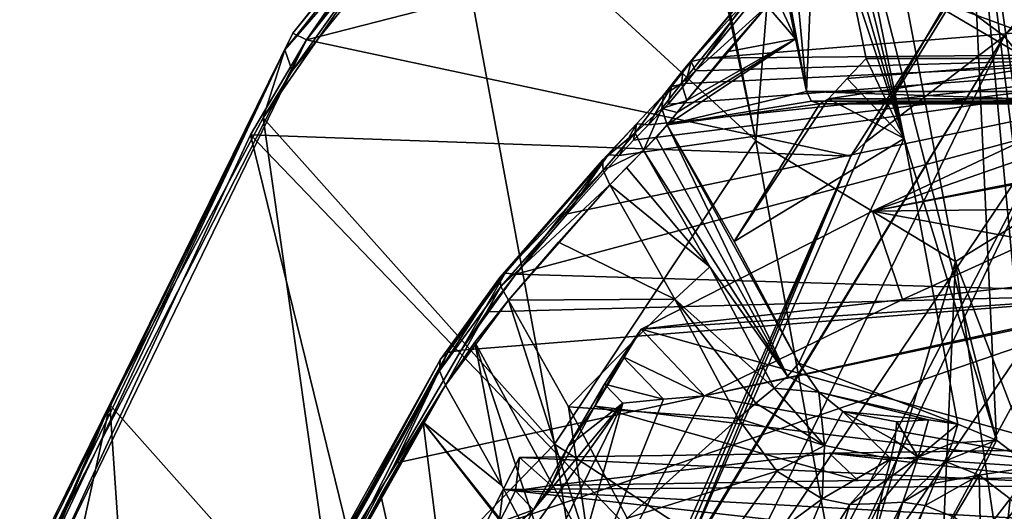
# Model space of a CAD drawing. Header units: metres. Extents: x -150 to 307, y -550 to 84.
# Tile 452 of 656: x 164 to 177, y 38 to 44. Entities that reach past the tile are written whole.
import ezdxf

# ---------------------------------------------------------------- set-up
doc = ezdxf.new("R2010")
doc.units = ezdxf.units.M
doc.layers.add('solid_26006363', color=7, linetype='CONTINUOUS')

msp = doc.modelspace()

# ---------------------------------------------------------------- linework, layer by layer
at = {"layer": 'solid_26006363'}
for points in [[(180.839264, 43.515717, 896.967285), (179.250671, 54.328011, 892.254761), (176.839172, 52.977718, 890.10498)], [(178.633972, 42.417931, 894.968262), (176.839172, 52.977718, 890.10498), (174.548615, 51.348377, 888.065308)], [(180.839264, 43.515717, 896.967285), (176.839172, 52.977718, 890.10498), (178.633972, 42.417931, 894.968262)], [(173.840591, 42.704063, 889.683594), (174.548615, 51.348377, 888.065308), (172.473587, 49.536057, 886.219849)], [(176.492813, 41.099052, 893.02002), (174.548615, 51.348377, 888.065308), (173.840591, 42.704063, 889.683594)], [(178.633972, 42.417931, 894.968262), (174.548615, 51.348377, 888.065308), (176.492813, 41.099052, 893.02002)], [(167.871658, 44.044037, 880.378235), (172.805984, 50.241859, 884.940491), (169.867096, 46.942463, 882.26709)], [(172.48584, 50.125748, 885.356689), (172.805984, 50.241859, 884.940491), (167.871658, 44.044037, 880.378235)], [(167.690613, 44.132633, 880.902466), (172.48584, 50.125748, 885.356689), (167.871658, 44.044037, 880.378235)], [(167.690613, 44.132633, 880.902466), (172.350708, 49.860115, 885.792297), (172.48584, 50.125748, 885.356689)], [(167.583481, 43.914772, 881.3797), (172.404602, 49.470291, 886.158325), (172.350708, 49.860115, 885.792297)], [(167.583481, 43.914772, 881.3797), (172.350708, 49.860115, 885.792297), (167.690613, 44.132633, 880.902466)], [(167.684464, 43.632629, 881.787842), (172.404602, 49.470291, 886.158325), (167.583481, 43.914772, 881.3797)], [(169.717712, 46.499264, 883.714355), (172.404602, 49.470291, 886.158325), (167.684464, 43.632629, 881.787842)], [(173.840591, 42.704063, 889.683594), (172.404602, 49.470291, 886.158325), (169.717712, 46.499264, 883.714355)], [(173.840591, 42.704063, 889.683594), (172.439072, 49.503201, 886.189087), (172.404602, 49.470291, 886.158325)], [(173.840591, 42.704063, 889.683594), (172.473587, 49.536057, 886.219849), (172.439072, 49.503201, 886.189087)], [(176.605698, 47.948044, 887.081543), (178.230179, 49.301414, 888.494263), (178.113297, 37.521996, 891.454041)], [(176.419479, 44.628368, 872.618286), (181.292709, 49.072598, 875.370117), (177.136642, 44.093323, 871.71991)], [(177.136642, 44.093323, 871.71991), (181.292709, 49.072598, 875.370117), (181.786041, 48.617035, 874.816589)], [(177.136642, 44.093323, 871.71991), (181.786041, 48.617035, 874.816589), (177.923996, 43.130028, 870.831848)], [(177.035492, 38.727142, 889.993103), (175.042023, 46.470638, 885.717163), (176.605698, 47.948044, 887.081543)], [(177.832336, 37.98708, 891.040833), (176.605698, 47.948044, 887.081543), (178.113297, 37.521996, 891.454041)], [(177.501328, 38.372452, 890.58905), (177.035492, 38.727142, 889.993103), (176.605698, 47.948044, 887.081543)], [(177.832336, 37.98708, 891.040833), (177.501328, 38.372452, 890.58905), (176.605698, 47.948044, 887.081543)], [(177.677399, 46.561592, 874.036987), (167.871658, 44.044037, 880.378235), (169.867096, 46.942463, 882.26709)], [(177.677399, 46.561592, 874.036987), (175.102356, 42.502201, 871.36145), (167.871658, 44.044037, 880.378235)], [(175.292252, 42.681011, 871.390198), (175.102356, 42.502201, 871.36145), (177.677399, 46.561592, 874.036987)], [(175.292252, 42.681011, 871.390198), (177.677399, 46.561592, 874.036987), (176.419479, 44.628368, 872.618286)], [(169.717712, 46.499264, 883.714355), (167.684464, 43.632629, 881.787842), (167.296158, 43.007626, 881.412537)], [(171.166382, 38.673454, 887.619873), (169.717712, 46.499264, 883.714355), (167.296158, 43.007626, 881.412537)], [(173.840591, 42.704063, 889.683594), (169.717712, 46.499264, 883.714355), (171.166382, 38.673454, 887.619873)], [(174.922119, 46.349636, 885.612305), (175.042023, 46.470638, 885.717163), (175.808701, 42.734787, 887.611206)], [(177.035492, 38.727142, 889.993103), (175.808701, 42.734787, 887.611206), (175.042023, 46.470638, 885.717163)], [(174.801483, 46.226654, 885.506714), (174.922119, 46.349636, 885.612305), (175.808701, 42.734787, 887.611206)], [(177.410202, 46.258068, 882.555298), (174.801483, 46.226654, 885.506714), (178.32132, 43.797443, 883.367065)], [(175.05072, 45.0126, 886.132019), (174.801483, 46.226654, 885.506714), (175.808701, 42.734787, 887.611206)], [(178.32132, 43.797443, 883.367065), (174.801483, 46.226654, 885.506714), (175.05072, 45.0126, 886.132019)], [(178.185547, 43.360069, 881.832031), (174.602249, 45.4697, 884.281128), (177.818527, 45.508575, 880.642273)], [(174.511276, 43.360062, 885.955933), (174.325058, 45.350262, 884.681274), (174.602249, 45.4697, 884.281128)], [(178.185547, 43.360069, 881.832031), (174.511276, 43.360062, 885.955933), (174.602249, 45.4697, 884.281128)], [(174.511276, 43.360062, 885.955933), (174.202972, 45.029617, 885.057312), (174.325058, 45.350262, 884.681274)], [(172.873169, 43.642952, 883.573975), (174.021423, 45.012844, 884.338196), (173.924606, 44.806187, 884.710144)], [(172.873169, 43.642952, 883.573975), (172.982895, 43.759617, 883.285339), (174.021423, 45.012844, 884.338196)], [(172.982895, 43.759617, 883.285339), (173.170166, 43.801353, 883.015259), (174.021423, 45.012844, 884.338196)], [(173.706528, 44.455357, 883.491272), (174.021423, 45.012844, 884.338196), (173.170166, 43.801353, 883.015259)], [(174.203537, 44.89637, 885.156006), (174.202972, 45.029617, 885.057312), (174.511276, 43.360062, 885.955933)], [(175.304077, 43.797443, 886.75354), (175.05072, 45.0126, 886.132019), (175.808701, 42.734787, 887.611206)], [(178.32132, 43.797443, 883.367065), (175.05072, 45.0126, 886.132019), (175.304077, 43.797443, 886.75354)], [(174.203537, 44.89637, 885.156006), (174.511276, 43.360062, 885.955933), (174.223633, 44.754406, 885.239319)], [(172.852097, 43.464069, 883.850647), (173.924606, 44.806187, 884.710144), (173.988297, 44.495609, 885.031799)], [(172.852097, 43.464069, 883.850647), (172.873169, 43.642952, 883.573975), (173.924606, 44.806187, 884.710144)], [(174.105972, 44.625614, 885.135681), (174.223633, 44.754406, 885.239319), (174.36676, 44.057419, 885.598267)], [(174.511276, 43.360062, 885.955933), (174.36676, 44.057419, 885.598267), (174.223633, 44.754406, 885.239319)], [(173.988297, 44.495609, 885.031799), (174.105972, 44.625614, 885.135681), (174.36676, 44.057419, 885.598267)], [(175.292252, 42.681011, 871.390198), (176.419479, 44.628368, 872.618286), (177.136642, 44.093323, 871.71991)], [(172.852097, 43.464069, 883.850647), (173.988297, 44.495609, 885.031799), (172.922394, 43.241585, 884.085876)], [(172.922394, 43.241585, 884.085876), (173.988297, 44.495609, 885.031799), (173.454575, 43.885334, 884.559143)], [(173.170166, 43.801353, 883.015259), (181.677628, 43.883247, 873.351257), (182.214142, 44.538727, 873.829285)], [(173.706528, 44.455357, 883.491272), (173.170166, 43.801353, 883.015259), (182.214142, 44.538727, 873.829285)], [(173.454575, 43.885334, 884.559143), (173.988297, 44.495609, 885.031799), (174.36676, 44.057419, 885.598267)], [(167.690613, 44.132633, 880.902466), (164.171295, 36.813282, 877.274292), (164.050797, 36.744289, 877.592346)], [(167.583481, 43.914772, 881.3797), (167.690613, 44.132633, 880.902466), (164.050797, 36.744289, 877.592346)], [(167.690613, 44.132633, 880.902466), (167.871658, 44.044037, 880.378235), (164.171295, 36.813282, 877.274292)], [(177.136642, 44.093323, 871.71991), (173.335068, 36.289394, 867.848816), (172.793732, 36.934624, 868.530762)], [(172.8172, 37.000294, 868.557495), (177.136642, 44.093323, 871.71991), (172.793732, 36.934624, 868.530762)], [(172.8172, 37.000294, 868.557495), (175.292252, 42.681011, 871.390198), (177.136642, 44.093323, 871.71991)], [(177.136642, 44.093323, 871.71991), (177.923996, 43.130028, 870.831848), (173.335068, 36.289394, 867.848816)], [(164.171295, 36.813282, 877.274292), (167.871658, 44.044037, 880.378235), (164.374374, 36.837902, 876.992859)], [(164.374374, 36.837902, 876.992859), (167.871658, 44.044037, 880.378235), (167.130295, 42.785355, 879.664551)], [(175.102356, 42.502201, 871.36145), (167.130295, 42.785355, 879.664551), (167.871658, 44.044037, 880.378235)], [(172.663666, 42.915623, 883.855164), (174.36676, 44.057419, 885.598267), (174.511276, 43.360062, 885.955933)], [(172.663666, 42.915623, 883.855164), (172.792755, 43.079304, 883.970337), (174.36676, 44.057419, 885.598267)], [(172.792755, 43.079304, 883.970337), (172.922394, 43.241585, 884.085876), (174.36676, 44.057419, 885.598267)], [(172.922394, 43.241585, 884.085876), (173.454575, 43.885334, 884.559143), (174.36676, 44.057419, 885.598267)], [(167.583481, 43.914772, 881.3797), (164.050797, 36.744289, 877.592346), (164.022568, 36.635109, 877.925232)], [(167.583481, 43.914772, 881.3797), (164.022568, 36.635109, 877.925232), (164.094009, 36.491974, 878.247803)], [(165.263397, 39.195053, 879.417236), (167.583481, 43.914772, 881.3797), (164.094009, 36.491974, 878.247803)], [(165.263397, 39.195053, 879.417236), (167.296158, 43.007626, 881.412537), (167.583481, 43.914772, 881.3797)], [(167.296158, 43.007626, 881.412537), (167.684464, 43.632629, 881.787842), (167.583481, 43.914772, 881.3797)], [(170.652893, 40.930832, 881.693359), (179.395218, 40.67704, 871.317688), (181.677628, 43.883247, 873.351257)], [(171.336502, 41.734154, 882.003235), (170.652893, 40.930832, 881.693359), (181.677628, 43.883247, 873.351257)], [(172.023422, 42.510189, 882.330994), (171.336502, 41.734154, 882.003235), (181.677628, 43.883247, 873.351257)], [(172.213715, 42.714497, 882.416626), (172.023422, 42.510189, 882.330994), (181.677628, 43.883247, 873.351257)], [(172.412155, 42.915318, 882.492004), (172.213715, 42.714497, 882.416626), (181.677628, 43.883247, 873.351257)], [(172.675003, 43.190418, 882.612732), (172.412155, 42.915318, 882.492004), (181.677628, 43.883247, 873.351257)], [(172.675003, 43.190418, 882.612732), (181.677628, 43.883247, 873.351257), (172.907288, 43.467621, 882.781555)], [(172.907288, 43.467621, 882.781555), (181.677628, 43.883247, 873.351257), (173.038651, 43.635464, 882.898315)], [(173.038651, 43.635464, 882.898315), (173.170166, 43.801353, 883.015259), (172.982895, 43.759617, 883.285339)], [(173.038651, 43.635464, 882.898315), (181.677628, 43.883247, 873.351257), (173.170166, 43.801353, 883.015259)], [(172.720703, 43.426517, 883.051575), (172.982895, 43.759617, 883.285339), (172.873169, 43.642952, 883.573975)], [(172.720703, 43.426517, 883.051575), (172.907288, 43.467621, 882.781555), (172.982895, 43.759617, 883.285339)], [(172.907288, 43.467621, 882.781555), (173.038651, 43.635464, 882.898315), (172.982895, 43.759617, 883.285339)], [(178.32132, 43.797443, 883.367065), (175.054169, 43.534279, 886.537476), (174.802917, 43.262547, 886.32074)], [(178.529297, 43.262547, 882.138306), (178.32132, 43.797443, 883.367065), (174.802917, 43.262547, 886.32074)], [(175.054169, 43.534279, 886.537476), (175.304077, 43.797443, 886.75354), (175.808701, 42.734787, 887.611206)], [(178.32132, 43.797443, 883.367065), (175.304077, 43.797443, 886.75354), (175.054169, 43.534279, 886.537476)], [(172.611969, 43.311527, 883.340637), (172.873169, 43.642952, 883.573975), (172.852097, 43.464069, 883.850647)], [(172.611969, 43.311527, 883.340637), (172.720703, 43.426517, 883.051575), (172.873169, 43.642952, 883.573975)], [(172.256531, 42.930786, 882.90979), (172.720703, 43.426517, 883.051575), (172.611969, 43.311527, 883.340637)], [(172.256531, 42.930786, 882.90979), (172.412155, 42.915318, 882.492004), (172.720703, 43.426517, 883.051575)], [(172.675003, 43.190418, 882.612732), (172.720703, 43.426517, 883.051575), (172.412155, 42.915318, 882.492004)], [(172.592087, 43.135128, 883.618286), (172.852097, 43.464069, 883.850647), (172.922394, 43.241585, 884.085876)], [(172.592087, 43.135128, 883.618286), (172.611969, 43.311527, 883.340637), (172.852097, 43.464069, 883.850647)], [(172.675003, 43.190418, 882.612732), (172.907288, 43.467621, 882.781555), (172.720703, 43.426517, 883.051575)], [(174.802917, 43.262547, 886.32074), (175.054169, 43.534279, 886.537476), (175.808701, 42.734787, 887.611206)], [(172.236221, 42.809216, 883.32312), (172.611969, 43.311527, 883.340637), (172.592087, 43.135128, 883.618286)], [(172.256531, 42.930786, 882.90979), (172.611969, 43.311527, 883.340637), (172.236221, 42.809216, 883.32312)], [(174.578506, 43.229771, 886.069092), (172.663666, 42.915623, 883.855164), (174.511276, 43.360062, 885.955933)], [(178.278244, 43.230499, 881.914612), (174.511276, 43.360062, 885.955933), (178.185547, 43.360069, 881.832031)], [(178.278244, 43.230499, 881.914612), (174.578506, 43.229771, 886.069092), (174.511276, 43.360062, 885.955933)], [(172.592087, 43.135128, 883.618286), (172.922394, 43.241585, 884.085876), (172.792755, 43.079304, 883.970337)], [(174.578506, 43.229771, 886.069092), (174.688553, 43.194878, 886.206421), (172.663666, 42.915623, 883.855164)], [(174.688553, 43.194878, 886.206421), (173.549652, 41.365349, 885.349609), (172.663666, 42.915623, 883.855164)], [(174.802917, 43.262547, 886.32074), (175.808701, 42.734787, 887.611206), (173.549652, 41.365349, 885.349609)], [(174.688553, 43.194878, 886.206421), (174.802917, 43.262547, 886.32074), (173.549652, 41.365349, 885.349609)], [(178.318954, 43.207188, 881.950867), (174.578506, 43.229771, 886.069092), (178.278244, 43.230499, 881.914612)], [(178.40448, 43.194347, 882.0271), (174.688553, 43.194878, 886.206421), (174.578506, 43.229771, 886.069092)], [(178.40448, 43.194347, 882.0271), (174.578506, 43.229771, 886.069092), (178.318954, 43.207188, 881.950867)], [(178.529297, 43.262547, 882.138306), (174.802917, 43.262547, 886.32074), (174.688553, 43.194878, 886.206421)], [(178.529297, 43.262547, 882.138306), (174.688553, 43.194878, 886.206421), (178.485718, 43.224583, 882.099487)], [(178.485718, 43.224583, 882.099487), (174.688553, 43.194878, 886.206421), (178.40448, 43.194347, 882.0271)], [(178.258911, 42.768471, 878.852112), (178.533783, 43.250946, 878.426758), (175.388367, 41.768066, 879.769897)], [(182.392395, 43.088394, 873.719849), (175.388367, 41.768066, 879.769897), (178.533783, 43.250946, 878.426758)], [(172.236221, 42.809216, 883.32312), (172.592087, 43.135128, 883.618286), (172.348404, 42.575161, 883.668884)], [(172.348404, 42.575161, 883.668884), (172.592087, 43.135128, 883.618286), (172.663666, 42.915623, 883.855164)], [(172.592087, 43.135128, 883.618286), (172.792755, 43.079304, 883.970337), (172.663666, 42.915623, 883.855164)], [(177.923996, 43.130028, 870.831848), (173.949768, 35.463791, 867.223999), (173.335068, 36.289394, 867.848816)], [(177.923996, 43.130028, 870.831848), (174.146881, 35.173637, 867.04834), (173.949768, 35.463791, 867.223999)], [(177.923996, 43.130028, 870.831848), (178.705231, 41.894547, 870.091797), (174.146881, 35.173637, 867.04834)], [(182.392395, 43.088394, 873.719849), (180.740707, 40.775143, 872.247803), (175.388367, 41.768066, 879.769897)], [(168.331055, 35.74535, 884.862), (167.296158, 43.007626, 881.412537), (165.263397, 39.195053, 879.417236)], [(168.331055, 35.74535, 884.862), (171.166382, 38.673454, 887.619873), (167.296158, 43.007626, 881.412537)], [(171.803848, 42.449265, 882.929138), (172.256531, 42.930786, 882.90979), (172.236221, 42.809216, 883.32312)], [(171.803848, 42.449265, 882.929138), (171.877289, 42.516514, 882.621399), (172.256531, 42.930786, 882.90979)], [(171.877289, 42.516514, 882.621399), (172.023422, 42.510189, 882.330994), (172.256531, 42.930786, 882.90979)], [(172.256531, 42.930786, 882.90979), (172.023422, 42.510189, 882.330994), (172.213715, 42.714497, 882.416626)], [(172.256531, 42.930786, 882.90979), (172.213715, 42.714497, 882.416626), (172.412155, 42.915318, 882.492004)], [(172.51442, 42.746346, 883.744324), (172.348404, 42.575161, 883.668884), (172.663666, 42.915623, 883.855164)], [(172.51442, 42.746346, 883.744324), (172.663666, 42.915623, 883.855164), (174.257751, 39.579041, 886.676819)], [(174.410324, 39.749985, 886.783081), (172.663666, 42.915623, 883.855164), (173.549652, 41.365349, 885.349609)], [(174.257751, 39.579041, 886.676819), (172.663666, 42.915623, 883.855164), (174.410324, 39.749985, 886.783081)], [(168.532288, 37.058342, 872.824402), (164.374374, 36.837902, 876.992859), (167.130295, 42.785355, 879.664551)], [(172.674194, 37.003006, 868.673401), (168.532288, 37.058342, 872.824402), (167.130295, 42.785355, 879.664551)], [(175.102356, 42.502201, 871.36145), (172.674194, 37.003006, 868.673401), (167.130295, 42.785355, 879.664551)], [(171.810547, 42.31366, 883.226624), (171.803848, 42.449265, 882.929138), (172.236221, 42.809216, 883.32312)], [(171.810547, 42.31366, 883.226624), (172.236221, 42.809216, 883.32312), (172.348404, 42.575161, 883.668884)], [(178.258911, 42.768471, 878.852112), (175.388367, 41.768066, 879.769897), (177.985886, 42.285385, 879.277893)], [(175.029739, 36.153088, 892.603149), (173.840591, 42.704063, 889.683594), (171.166382, 38.673454, 887.619873)], [(172.51442, 42.746346, 883.744324), (174.257751, 39.579041, 886.676819), (172.348404, 42.575161, 883.668884)], [(172.8172, 37.000294, 868.557495), (175.102356, 42.502201, 871.36145), (175.292252, 42.681011, 871.390198)], [(175.808701, 42.734787, 887.611206), (174.410324, 39.749985, 886.783081), (173.549652, 41.365349, 885.349609)], [(176.492813, 41.099052, 893.02002), (173.840591, 42.704063, 889.683594), (175.029739, 36.153088, 892.603149)], [(175.808701, 42.734787, 887.611206), (176.521072, 38.938511, 889.372864), (174.410324, 39.749985, 886.783081)], [(177.035492, 38.727142, 889.993103), (176.521072, 38.938511, 889.372864), (175.808701, 42.734787, 887.611206)], [(170.509445, 40.945423, 881.98468), (170.652893, 40.930832, 881.693359), (171.877289, 42.516514, 882.621399)], [(170.509445, 40.945423, 881.98468), (171.877289, 42.516514, 882.621399), (171.803848, 42.449265, 882.929138)], [(171.877289, 42.516514, 882.621399), (170.652893, 40.930832, 881.693359), (171.336502, 41.734154, 882.003235)], [(171.877289, 42.516514, 882.621399), (171.336502, 41.734154, 882.003235), (172.023422, 42.510189, 882.330994)], [(171.810547, 42.31366, 883.226624), (172.348404, 42.575161, 883.668884), (171.901764, 42.118217, 883.485291)], [(171.901764, 42.118217, 883.485291), (172.348404, 42.575161, 883.668884), (172.120346, 42.348835, 883.583069)], [(173.227386, 41.028545, 885.163269), (172.120346, 42.348835, 883.583069), (172.348404, 42.575161, 883.668884)], [(173.227386, 41.028545, 885.163269), (172.348404, 42.575161, 883.668884), (174.257751, 39.579041, 886.676819)], [(172.743591, 37.003475, 868.612793), (172.674194, 37.003006, 868.673401), (175.102356, 42.502201, 871.36145)], [(172.743591, 37.003475, 868.612793), (175.102356, 42.502201, 871.36145), (172.8172, 37.000294, 868.557495)], [(170.44136, 40.890072, 882.294373), (171.803848, 42.449265, 882.929138), (171.810547, 42.31366, 883.226624)], [(170.44136, 40.890072, 882.294373), (170.509445, 40.945423, 881.98468), (171.803848, 42.449265, 882.929138)], [(180.030869, 31.835583, 898.754944), (178.633972, 42.417931, 894.968262), (176.492813, 41.099052, 893.02002)], [(170.45549, 40.767178, 882.600159), (170.44136, 40.890072, 882.294373), (171.810547, 42.31366, 883.226624)], [(170.45549, 40.767178, 882.600159), (171.810547, 42.31366, 883.226624), (171.901764, 42.118217, 883.485291)], [(173.227386, 41.028545, 885.163269), (171.901764, 42.118217, 883.485291), (172.120346, 42.348835, 883.583069)], [(175.388367, 41.768066, 879.769897), (178.447983, 41.805317, 879.689636), (177.985886, 42.285385, 879.277893)], [(170.554993, 40.587681, 882.864441), (170.45549, 40.767178, 882.600159), (171.901764, 42.118217, 883.485291)], [(171.220062, 41.359005, 883.16333), (170.554993, 40.587681, 882.864441), (171.901764, 42.118217, 883.485291)], [(171.220062, 41.359005, 883.16333), (171.901764, 42.118217, 883.485291), (172.762527, 40.601402, 884.961182)], [(173.227386, 41.028545, 885.163269), (172.762527, 40.601402, 884.961182), (171.901764, 42.118217, 883.485291)], [(178.705231, 41.894547, 870.091797), (174.648193, 34.376747, 866.640686), (174.146881, 35.173637, 867.04834)], [(178.705231, 41.894547, 870.091797), (179.308456, 40.462109, 869.467651), (174.648193, 34.376747, 866.640686)], [(175.388367, 41.768066, 879.769897), (172.314896, 40.202579, 881.18396), (175.786346, 40.596424, 880.786072)], [(180.740707, 40.775143, 872.247803), (172.314896, 40.202579, 881.18396), (175.388367, 41.768066, 879.769897)], [(175.388367, 41.768066, 879.769897), (175.786346, 40.596424, 880.786072), (178.447983, 41.805317, 879.689636)], [(178.447983, 41.805317, 879.689636), (175.786346, 40.596424, 880.786072), (182.870422, 41.38591, 874.338684)], [(171.220062, 41.359005, 883.16333), (172.762527, 40.601402, 884.961182), (170.554993, 40.587681, 882.864441)], [(173.159912, 39.317814, 881.94281), (180.66983, 37.953346, 872.292786), (182.870422, 41.38591, 874.338684)], [(175.786346, 40.596424, 880.786072), (173.159912, 39.317814, 881.94281), (182.870422, 41.38591, 874.338684)], [(176.492813, 41.099052, 893.02002), (175.029739, 36.153088, 892.603149), (175.988617, 29.839554, 894.957581)], [(178.004257, 30.836544, 896.874878), (176.492813, 41.099052, 893.02002), (175.988617, 29.839554, 894.957581)], [(180.030869, 31.835583, 898.754944), (176.492813, 41.099052, 893.02002), (178.004257, 30.836544, 896.874878)], [(169.649597, 39.795467, 881.785034), (170.509445, 40.945423, 881.98468), (170.44136, 40.890072, 882.294373)], [(169.649597, 39.795467, 881.785034), (169.749374, 39.890556, 881.497803), (170.509445, 40.945423, 881.98468)], [(169.749374, 39.890556, 881.497803), (169.928619, 39.925171, 881.23291), (170.509445, 40.945423, 881.98468)], [(170.509445, 40.945423, 881.98468), (169.928619, 39.925171, 881.23291), (170.652893, 40.930832, 881.693359)], [(170.652893, 40.930832, 881.693359), (169.928619, 39.925171, 881.23291), (170.266907, 40.433788, 881.487671)], [(170.652893, 40.930832, 881.693359), (170.266907, 40.433788, 881.487671), (179.395218, 40.67704, 871.317688)], [(173.227386, 41.028545, 885.163269), (174.081467, 39.417099, 886.595337), (172.762527, 40.601402, 884.961182)], [(173.227386, 41.028545, 885.163269), (174.257751, 39.579041, 886.676819), (174.081467, 39.417099, 886.595337)], [(169.637802, 39.647247, 882.071106), (170.44136, 40.890072, 882.294373), (170.45549, 40.767178, 882.600159)], [(169.637802, 39.647247, 882.071106), (169.649597, 39.795467, 881.785034), (170.44136, 40.890072, 882.294373)], [(168.201538, 36.833729, 879.709229), (177.249527, 36.900822, 869.405945), (179.395218, 40.67704, 871.317688)], [(169.049942, 38.421085, 880.453247), (168.201538, 36.833729, 879.709229), (179.395218, 40.67704, 871.317688)], [(169.928619, 39.925171, 881.23291), (169.049942, 38.421085, 880.453247), (179.395218, 40.67704, 871.317688)], [(169.637802, 39.647247, 882.071106), (170.45549, 40.767178, 882.600159), (169.720825, 39.456032, 882.329895)], [(170.554993, 40.587681, 882.864441), (169.720825, 39.456032, 882.329895), (170.45549, 40.767178, 882.600159)], [(170.266907, 40.433788, 881.487671), (169.928619, 39.925171, 881.23291), (179.395218, 40.67704, 871.317688)], [(180.740707, 40.775143, 872.247803), (179.269608, 38.259464, 870.923523), (172.314896, 40.202579, 881.18396)], [(170.10968, 40.028553, 882.625366), (169.720825, 39.456032, 882.329895), (170.554993, 40.587681, 882.864441)], [(171.639023, 37.215633, 885.321899), (170.10968, 40.028553, 882.625366), (170.554993, 40.587681, 882.864441)], [(171.350967, 39.171669, 884.269531), (170.554993, 40.587681, 882.864441), (172.762527, 40.601402, 884.961182)], [(171.639023, 37.215633, 885.321899), (170.554993, 40.587681, 882.864441), (171.350967, 39.171669, 884.269531)], [(171.350967, 39.171669, 884.269531), (172.762527, 40.601402, 884.961182), (173.606918, 39.013363, 886.383667)], [(172.314896, 40.202579, 881.18396), (173.159912, 39.317814, 881.94281), (175.786346, 40.596424, 880.786072)], [(172.762527, 40.601402, 884.961182), (174.081467, 39.417099, 886.595337), (173.83812, 39.217644, 886.494019)], [(172.762527, 40.601402, 884.961182), (173.83812, 39.217644, 886.494019), (173.606918, 39.013363, 886.383667)], [(179.308456, 40.462109, 869.467651), (175.156021, 33.474117, 866.269348), (174.648193, 34.376747, 866.640686)], [(179.308456, 40.462109, 869.467651), (178.517395, 39.096863, 868.752014), (175.156021, 33.474117, 866.269348)], [(171.703033, 39.178951, 880.638794), (172.071198, 39.83794, 881.505981), (172.314896, 40.202579, 881.18396)], [(179.269608, 38.259464, 870.923523), (171.703033, 39.178951, 880.638794), (172.314896, 40.202579, 881.18396)], [(172.071198, 39.83794, 881.505981), (173.159912, 39.317814, 881.94281), (172.314896, 40.202579, 881.18396)], [(170.10968, 40.028553, 882.625366), (170.468552, 38.123528, 883.677124), (169.720825, 39.456032, 882.329895)], [(170.10968, 40.028553, 882.625366), (171.204773, 36.720627, 884.974609), (170.468552, 38.123528, 883.677124)], [(171.639023, 37.215633, 885.321899), (171.204773, 36.720627, 884.974609), (170.10968, 40.028553, 882.625366)], [(168.02829, 36.806358, 879.971252), (168.201538, 36.833729, 879.709229), (169.749374, 39.890556, 881.497803)], [(168.02829, 36.806358, 879.971252), (169.749374, 39.890556, 881.497803), (169.649597, 39.795467, 881.785034)], [(169.749374, 39.890556, 881.497803), (168.201538, 36.833729, 879.709229), (169.049942, 38.421085, 880.453247)], [(169.749374, 39.890556, 881.497803), (169.049942, 38.421085, 880.453247), (169.928619, 39.925171, 881.23291)], [(167.933838, 36.725285, 880.263428), (169.649597, 39.795467, 881.785034), (169.637802, 39.647247, 882.071106)], [(167.933838, 36.725285, 880.263428), (168.02829, 36.806358, 879.971252), (169.649597, 39.795467, 881.785034)], [(171.703033, 39.178951, 880.638794), (171.829163, 39.472664, 881.828491), (172.071198, 39.83794, 881.505981)], [(172.071198, 39.83794, 881.505981), (171.829163, 39.472664, 881.828491), (172.615631, 39.270065, 881.992981)], [(172.071198, 39.83794, 881.505981), (172.615631, 39.270065, 881.992981), (173.159912, 39.317814, 881.94281)], [(174.257751, 39.579041, 886.676819), (174.410324, 39.749985, 886.783081), (174.676315, 39.366619, 887.187927)], [(176.521072, 38.938511, 889.372864), (174.676315, 39.366619, 887.187927), (174.410324, 39.749985, 886.783081)], [(167.929352, 36.598595, 880.554626), (169.637802, 39.647247, 882.071106), (169.720825, 39.456032, 882.329895)], [(167.929352, 36.598595, 880.554626), (167.933838, 36.725285, 880.263428), (169.637802, 39.647247, 882.071106)], [(174.257751, 39.579041, 886.676819), (174.676315, 39.366619, 887.187927), (174.081467, 39.417099, 886.595337)], [(167.929352, 36.598595, 880.554626), (169.720825, 39.456032, 882.329895), (168.014328, 36.440334, 880.813721)], [(168.014328, 36.440334, 880.813721), (169.720825, 39.456032, 882.329895), (169.421707, 38.964672, 882.062378)], [(169.421707, 38.964672, 882.062378), (169.720825, 39.456032, 882.329895), (170.468552, 38.123528, 883.677124)], [(171.348557, 38.6483, 881.400269), (172.071609, 39.220776, 882.044495), (171.829163, 39.472664, 881.828491)], [(171.348557, 38.6483, 881.400269), (171.829163, 39.472664, 881.828491), (171.703033, 39.178951, 880.638794)], [(171.829163, 39.472664, 881.828491), (172.071609, 39.220776, 882.044495), (172.615631, 39.270065, 881.992981)], [(173.83812, 39.217644, 886.494019), (174.081467, 39.417099, 886.595337), (174.752747, 38.657139, 887.565369)], [(174.752747, 38.657139, 887.565369), (174.081467, 39.417099, 886.595337), (174.676315, 39.366619, 887.187927)], [(176.130066, 38.995571, 888.923645), (174.992996, 39.109211, 887.615784), (174.676315, 39.366619, 887.187927)], [(174.752747, 38.657139, 887.565369), (174.676315, 39.366619, 887.187927), (174.992996, 39.109211, 887.615784)], [(176.521072, 38.938511, 889.372864), (176.130066, 38.995571, 888.923645), (174.676315, 39.366619, 887.187927)], [(173.159912, 39.317814, 881.94281), (170.87944, 34.969322, 879.911011), (180.66983, 37.953346, 872.292786)], [(172.615631, 39.270065, 881.992981), (170.87944, 34.969322, 879.911011), (173.159912, 39.317814, 881.94281)], [(172.071609, 39.220776, 882.044495), (170.87944, 34.969322, 879.911011), (172.615631, 39.270065, 881.992981)], [(163.426636, 30.902609, 879.219788), (165.719818, 32.511932, 882.240295), (165.263397, 39.195053, 879.417236)], [(163.664505, 35.372955, 877.816223), (163.426636, 30.902609, 879.219788), (165.263397, 39.195053, 879.417236)], [(163.664505, 35.372955, 877.816223), (165.263397, 39.195053, 879.417236), (163.795197, 35.717842, 877.949158)], [(165.263397, 39.195053, 879.417236), (163.943573, 36.106392, 878.097595), (163.795197, 35.717842, 877.949158)], [(165.263397, 39.195053, 879.417236), (164.094009, 36.491974, 878.247803), (163.943573, 36.106392, 878.097595)], [(165.719818, 32.511932, 882.240295), (168.331055, 35.74535, 884.862), (165.263397, 39.195053, 879.417236)], [(169.482269, 33.935757, 879.737488), (170.87944, 34.969322, 879.911011), (172.071609, 39.220776, 882.044495)], [(169.482269, 33.935757, 879.737488), (172.071609, 39.220776, 882.044495), (170.458878, 36.961956, 880.607605)], [(170.458878, 36.961956, 880.607605), (172.071609, 39.220776, 882.044495), (170.887985, 37.803684, 880.989929)], [(170.887985, 37.803684, 880.989929), (172.071609, 39.220776, 882.044495), (171.348557, 38.6483, 881.400269)], [(175.196152, 38.191578, 875.521851), (171.121948, 38.123634, 880.121033), (171.703033, 39.178951, 880.638794)], [(171.348557, 38.6483, 881.400269), (171.703033, 39.178951, 880.638794), (171.121948, 38.123634, 880.121033)], [(172.129593, 37.692024, 885.616577), (171.350967, 39.171669, 884.269531), (173.606918, 39.013363, 886.383667)], [(171.639023, 37.215633, 885.321899), (171.350967, 39.171669, 884.269531), (172.129593, 37.692024, 885.616577)], [(179.269608, 38.259464, 870.923523), (175.196152, 38.191578, 875.521851), (171.703033, 39.178951, 880.638794)], [(173.606918, 39.013363, 886.383667), (173.83812, 39.217644, 886.494019), (174.752747, 38.657139, 887.565369)], [(174.752747, 38.657139, 887.565369), (174.992996, 39.109211, 887.615784), (175.63295, 38.481739, 888.608459)], [(176.130066, 38.995571, 888.923645), (175.713348, 38.971954, 888.46405), (174.992996, 39.109211, 887.615784)], [(175.686615, 38.721207, 888.524597), (174.992996, 39.109211, 887.615784), (175.713348, 38.971954, 888.46405)], [(175.686615, 38.721207, 888.524597), (175.63295, 38.481739, 888.608459), (174.992996, 39.109211, 887.615784)], [(178.517395, 39.096863, 868.752014), (178.447281, 38.96954, 868.688049), (175.156021, 33.474117, 866.269348)], [(168.014328, 36.440334, 880.813721), (169.421707, 38.964672, 882.062378), (168.858826, 37.998085, 881.560364)], [(168.858826, 37.998085, 881.560364), (169.421707, 38.964672, 882.062378), (170.40657, 31.087236, 885.399658)], [(169.421707, 38.964672, 882.062378), (171.204773, 36.720627, 884.974609), (172.235275, 35.352932, 886.568726)], [(170.40657, 31.087236, 885.399658), (169.421707, 38.964672, 882.062378), (172.235275, 35.352932, 886.568726)], [(169.421707, 38.964672, 882.062378), (170.468552, 38.123528, 883.677124), (171.204773, 36.720627, 884.974609)], [(172.129593, 37.692024, 885.616577), (173.606918, 39.013363, 886.383667), (174.117538, 38.314419, 887.163513)], [(174.117538, 38.314419, 887.163513), (173.606918, 39.013363, 886.383667), (174.752747, 38.657139, 887.565369)], [(178.447281, 38.96954, 868.688049), (175.566483, 32.65694, 865.988647), (175.156021, 33.474117, 866.269348)], [(178.447281, 38.96954, 868.688049), (178.518677, 38.901016, 868.707031), (175.566483, 32.65694, 865.988647)], [(175.686615, 38.721207, 888.524597), (175.713348, 38.971954, 888.46405), (175.994934, 38.501778, 889.007935)], [(175.994934, 38.501778, 889.007935), (175.713348, 38.971954, 888.46405), (176.130066, 38.995571, 888.923645)], [(175.994934, 38.501778, 889.007935), (176.130066, 38.995571, 888.923645), (176.521072, 38.938511, 889.372864)], [(178.518677, 38.901016, 868.707031), (175.661118, 32.608631, 866.024475), (175.566483, 32.65694, 865.988647)], [(178.518677, 38.901016, 868.707031), (178.547989, 38.839897, 868.796936), (175.661118, 32.608631, 866.024475)], [(178.547989, 38.839897, 868.796936), (175.691513, 32.565098, 866.113342), (175.661118, 32.608631, 866.024475)], [(178.547989, 38.839897, 868.796936), (177.99646, 37.856819, 868.41272), (175.691513, 32.565098, 866.113342)], [(175.994934, 38.501778, 889.007935), (176.521072, 38.938511, 889.372864), (176.447632, 38.688179, 889.38092)], [(176.447632, 38.688179, 889.38092), (176.521072, 38.938511, 889.372864), (177.035492, 38.727142, 889.993103)], [(175.686615, 38.721207, 888.524597), (175.994934, 38.501778, 889.007935), (175.63295, 38.481739, 888.608459)], [(176.804657, 38.262245, 889.964294), (176.347961, 38.449207, 889.413757), (177.035492, 38.727142, 889.993103)], [(176.447632, 38.688179, 889.38092), (177.035492, 38.727142, 889.993103), (176.347961, 38.449207, 889.413757)], [(176.804657, 38.262245, 889.964294), (177.035492, 38.727142, 889.993103), (177.501328, 38.372452, 890.58905)], [(168.331055, 35.74535, 884.862), (172.382935, 30.924416, 890.838379), (171.166382, 38.673454, 887.619873)], [(170.887985, 37.803684, 880.989929), (171.348557, 38.6483, 881.400269), (171.121948, 38.123634, 880.121033)], [(175.029739, 36.153088, 892.603149), (171.166382, 38.673454, 887.619873), (172.382935, 30.924416, 890.838379)], [(174.721878, 37.949745, 887.950745), (174.117538, 38.314419, 887.163513), (174.752747, 38.657139, 887.565369)], [(174.721878, 37.949745, 887.950745), (174.752747, 38.657139, 887.565369), (175.63295, 38.481739, 888.608459)], [(174.813889, 38.557083, 875.24176), (179.269608, 38.259464, 870.923523), (178.923782, 38.61882, 870.615295)], [(174.813889, 38.557083, 875.24176), (178.923782, 38.61882, 870.615295), (178.668732, 38.126019, 870.383545)], [(175.994934, 38.501778, 889.007935), (176.447632, 38.688179, 889.38092), (176.347961, 38.449207, 889.413757)], [(170.483398, 38.073162, 879.673645), (170.647629, 38.053387, 880.775757), (170.703094, 38.495285, 879.869385)], [(170.483398, 38.073162, 879.673645), (170.703094, 38.495285, 879.869385), (178.668732, 38.126019, 870.383545)], [(170.703094, 38.495285, 879.869385), (170.647629, 38.053387, 880.775757), (171.121948, 38.123634, 880.121033)], [(174.813889, 38.557083, 875.24176), (170.703094, 38.495285, 879.869385), (171.121948, 38.123634, 880.121033)], [(174.813889, 38.557083, 875.24176), (178.668732, 38.126019, 870.383545), (170.703094, 38.495285, 879.869385)], [(174.813889, 38.557083, 875.24176), (171.121948, 38.123634, 880.121033), (175.196152, 38.191578, 875.521851)], [(175.086121, 37.872658, 888.382996), (174.721878, 37.949745, 887.950745), (175.63295, 38.481739, 888.608459)], [(174.813889, 38.557083, 875.24176), (175.196152, 38.191578, 875.521851), (179.269608, 38.259464, 870.923523)], [(175.086121, 37.872658, 888.382996), (175.63295, 38.481739, 888.608459), (175.554947, 38.187, 888.724121)], [(175.487671, 37.886303, 888.830811), (175.554947, 38.187, 888.724121), (175.994934, 38.501778, 889.007935)], [(175.790756, 37.903633, 889.164917), (175.487671, 37.886303, 888.830811), (175.994934, 38.501778, 889.007935)], [(175.554947, 38.187, 888.724121), (175.63295, 38.481739, 888.608459), (175.994934, 38.501778, 889.007935)], [(175.790756, 37.903633, 889.164917), (175.994934, 38.501778, 889.007935), (176.347961, 38.449207, 889.413757)], [(175.790756, 37.903633, 889.164917), (176.347961, 38.449207, 889.413757), (176.213654, 38.157131, 889.46582)], [(176.213654, 38.157131, 889.46582), (176.347961, 38.449207, 889.413757), (176.804657, 38.262245, 889.964294)], [(172.918472, 36.620094, 886.834167), (172.129593, 37.692024, 885.616577), (174.117538, 38.314419, 887.163513)], [(172.918472, 36.620094, 886.834167), (174.117538, 38.314419, 887.163513), (174.721878, 37.949745, 887.950745)], [(177.21846, 37.948547, 890.493347), (176.804657, 38.262245, 889.964294), (177.501328, 38.372452, 890.58905)], [(175.086121, 37.872658, 888.382996), (175.554947, 38.187, 888.724121), (175.487671, 37.886303, 888.830811)], [(176.089081, 37.859192, 889.507874), (176.213654, 38.157131, 889.46582), (176.804657, 38.262245, 889.964294)], [(176.472244, 37.70277, 889.969604), (176.089081, 37.859192, 889.507874), (176.804657, 38.262245, 889.964294)], [(176.821869, 37.438053, 890.416626), (176.472244, 37.70277, 889.969604), (176.804657, 38.262245, 889.964294)], [(176.821869, 37.438053, 890.416626), (176.804657, 38.262245, 889.964294), (177.21846, 37.948547, 890.493347)], [(170.268555, 37.646591, 879.482178), (170.43042, 37.634983, 880.582275), (170.483398, 38.073162, 879.673645)], [(174.345444, 37.637035, 874.818909), (170.268555, 37.646591, 879.482178), (170.483398, 38.073162, 879.673645)], [(170.483398, 38.073162, 879.673645), (170.43042, 37.634983, 880.582275), (170.647629, 38.053387, 880.775757)], [(170.647629, 38.053387, 880.775757), (170.43042, 37.634983, 880.582275), (170.887985, 37.803684, 880.989929)], [(170.483398, 38.073162, 879.673645), (178.668732, 38.126019, 870.383545), (178.421631, 37.627438, 870.156433)], [(170.483398, 38.073162, 879.673645), (178.421631, 37.627438, 870.156433), (174.345444, 37.637035, 874.818909)], [(170.647629, 38.053387, 880.775757), (170.887985, 37.803684, 880.989929), (171.121948, 38.123634, 880.121033)], [(175.790756, 37.903633, 889.164917), (176.213654, 38.157131, 889.46582), (176.089081, 37.859192, 889.507874)], [(168.014328, 36.440334, 880.813721), (168.858826, 37.998085, 881.560364), (170.40657, 31.087236, 885.399658)], [(170.87944, 34.969322, 879.911011), (172.715683, 35.55349, 878.446472), (180.66983, 37.953346, 872.292786)], [(172.715683, 35.55349, 878.446472), (173.41684, 35.496033, 877.639587), (180.66983, 37.953346, 872.292786)], [(172.918472, 36.620094, 886.834167), (174.721878, 37.949745, 887.950745), (173.912796, 36.025967, 888.136047)], [(173.41684, 35.496033, 877.639587), (174.117355, 35.438595, 876.833374), (180.66983, 37.953346, 872.292786)], [(173.912796, 36.025967, 888.136047), (174.721878, 37.949745, 887.950745), (175.086121, 37.872658, 888.382996)], [(174.072052, 35.158657, 876.634583), (178.943787, 34.182564, 870.561523), (180.66983, 37.953346, 872.292786)], [(174.117859, 35.307518, 876.716187), (174.072052, 35.158657, 876.634583), (180.66983, 37.953346, 872.292786)], [(174.117355, 35.438595, 876.833374), (174.117859, 35.307518, 876.716187), (180.66983, 37.953346, 872.292786)], [(177.125473, 37.072182, 890.833435), (176.821869, 37.438053, 890.416626), (177.21846, 37.948547, 890.493347)], [(177.576279, 37.515808, 890.985168), (177.125473, 37.072182, 890.833435), (177.21846, 37.948547, 890.493347)], [(170.218063, 37.212132, 880.393066), (170.458878, 36.961956, 880.607605), (170.887985, 37.803684, 880.989929)], [(170.43042, 37.634983, 880.582275), (170.218063, 37.212132, 880.393066), (170.887985, 37.803684, 880.989929)], [(173.912796, 36.025967, 888.136047), (175.086121, 37.872658, 888.382996), (174.485641, 35.910786, 888.815552)], [(174.485641, 35.910786, 888.815552), (175.086121, 37.872658, 888.382996), (175.487671, 37.886303, 888.830811)], [(175.288956, 36.909176, 889.160217), (174.485641, 35.910786, 888.815552), (175.487671, 37.886303, 888.830811)], [(175.09079, 35.934574, 889.488831), (175.790756, 37.903633, 889.164917), (175.153366, 35.788891, 889.642639)], [(175.288956, 36.909176, 889.160217), (175.790756, 37.903633, 889.164917), (175.09079, 35.934574, 889.488831)], [(175.153366, 35.788891, 889.642639), (175.790756, 37.903633, 889.164917), (176.089081, 37.859192, 889.507874)], [(175.153366, 35.788891, 889.642639), (176.089081, 37.859192, 889.507874), (175.210815, 35.642319, 889.784546)], [(175.210815, 35.642319, 889.784546), (176.089081, 37.859192, 889.507874), (176.472244, 37.70277, 889.969604)], [(175.288956, 36.909176, 889.160217), (175.487671, 37.886303, 888.830811), (175.790756, 37.903633, 889.164917)], [(175.691513, 32.565098, 866.113342), (177.99646, 37.856819, 868.41272), (177.940506, 37.748234, 868.361267)]]:
    msp.add_3dface(points, dxfattribs=at)

doc.saveas('drawing.dxf')
